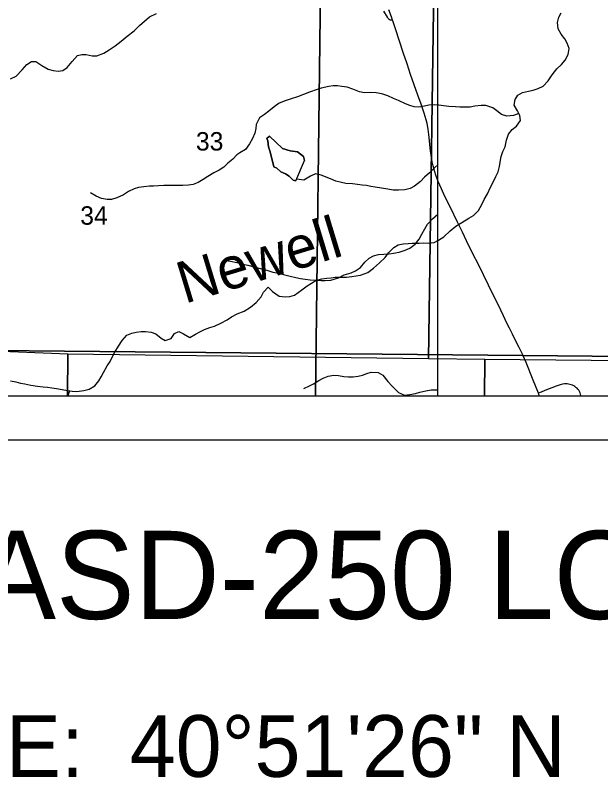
# Model space of a CAD drawing. Extents: x 0 to 34, y 0 to 22.
# Drawn here: x 15.122 to 16.45, y 13.234 to 14.964 of the extents above; entities that cross this region are included whole.
import ezdxf

# ---------------------------------------------------------------- set-up
doc = ezdxf.new("R2010")
doc.units = 0
for name, color, linetype in [('Default', 7, 'Continuous'), ('GM_X_County_Road', 7, 'Continuous'), ('GM_X_Minor_Lake', 7, 'Continuous'), ('GM_X_Minor_River', 7, 'Continuous'), ('GM_X_Minor_River_Text', 7, 'Continuous'), ('GM_X_Rail_Line', 7, 'Continuous'), ('GM_X_Section', 7, 'Continuous'), ('GM_X_Section_Text', 7, 'Continuous'), ('GM_X_State_Route', 7, 'Continuous'), ('GM_X_Township_Road', 7, 'Continuous'), ('GM_X_US_Shield', 7, 'Continuous'), ('SH_Data', 7, 'Continuous'), ('SH_Text', 7, 'Continuous')]:
    doc.layers.add(name, color=color, linetype=linetype)

msp = doc.modelspace()

# ---------------------------------------------------------------- linework, layer by layer
at = {"layer": 'Default'}
for points in [[(14.7899, 14.1), (15.803, 14.1), (15.8146, 15.0251), (14.8027, 15.0271)], [(15.803, 14.1), (16.0808, 14.1), (16.0808, 15.0217), (15.8146, 15.0251)]]:
    msp.add_lwpolyline(points, close=True, dxfattribs=at)
at = {"layer": 'GM_X_County_Road'}
msp.add_lwpolyline([(15.9779, 14.9523), (15.9748, 14.9524), (15.9722, 14.9529), (15.9699, 14.9542), (15.9681, 14.9567), (15.9665, 14.9591), (15.9584, 14.9726)], dxfattribs=at)
at = {"layer": 'GM_X_Minor_Lake'}
for points in [[(15.7784, 14.6341), (15.7757, 14.6433), (15.7621, 14.6536), (15.7458, 14.6559), (15.7283, 14.6613), (15.6985, 14.6896), (15.6924, 14.6843), (15.6946, 14.6786), (15.6968, 14.6649), (15.7002, 14.6535), (15.7085, 14.62), (15.7157, 14.6165), (15.7247, 14.6081), (15.7354, 14.6039), (15.7433, 14.5986), (15.7524, 14.5898), (15.7588, 14.5879)], [(15.7588, 14.5879), (15.7524, 14.5898), (15.7433, 14.5986), (15.7354, 14.6039), (15.7247, 14.6081), (15.7157, 14.6165), (15.7085, 14.62), (15.7002, 14.6535), (15.6968, 14.6649), (15.6946, 14.6786), (15.6924, 14.6843), (15.6985, 14.6896), (15.7283, 14.6613), (15.7458, 14.6559), (15.7621, 14.6536), (15.7757, 14.6433), (15.7784, 14.6341)], [(15.7588, 14.5879), (15.7784, 14.6341)]]:
    msp.add_lwpolyline(points, dxfattribs=at)
at = {"layer": 'GM_X_Minor_River'}
msp.add_line((15.2449, 14.1116), (15.2414, 14.1), dxfattribs=at)
for points in [[(15.1112, 14.8195), (15.1242, 14.8251), (15.1379, 14.8395), (15.1482, 14.852), (15.1588, 14.8588), (15.1687, 14.8587), (15.1823, 14.8496), (15.1963, 14.8411), (15.2081, 14.838), (15.2195, 14.8365), (15.2297, 14.8383), (15.24, 14.8455), (15.2511, 14.8591), (15.2629, 14.872), (15.2732, 14.875), (15.2826, 14.8746), (15.2963, 14.8718), (15.3066, 14.8718), (15.3229, 14.8778), (15.3351, 14.885), (15.3484, 14.8944), (15.3621, 14.905), (15.3758, 14.9163), (15.3914, 14.9284), (15.404, 14.9405), (15.415, 14.9503), (15.4268, 14.9598), (15.4421, 14.9673)], [(15.8737, 14.3692), (15.8855, 14.3707), (15.895, 14.3722), (15.9049, 14.374), (15.922, 14.3797), (15.9346, 14.3895), (15.9486, 14.4016), (15.9612, 14.4141), (15.9688, 14.4243), (15.9807, 14.4368), (15.9906, 14.4428), (16.0023, 14.4447), (16.0133, 14.4457), (16.0228, 14.4465), (16.0384, 14.4468), (16.049, 14.4471), (16.0589, 14.4467), (16.0722, 14.4481), (16.0821, 14.453), (16.0943, 14.461), (16.1084, 14.4742), (16.1217, 14.4848), (16.1354, 14.4931), (16.151, 14.5029), (16.1613, 14.5093), (16.1727, 14.5203), (16.1803, 14.5339), (16.1857, 14.5457), (16.193, 14.5585), (16.2002, 14.5733), (16.2056, 14.5836), (16.2121, 14.5976), (16.2178, 14.6086), (16.2205, 14.6207), (16.2221, 14.6306), (16.2244, 14.6431), (16.2282, 14.6549), (16.2332, 14.6655), (16.2363, 14.6799), (16.2413, 14.6936), (16.2493, 14.7042), (16.2588, 14.7121), (16.2684, 14.725), (16.2669, 14.7364), (16.2612, 14.7467), (16.2541, 14.7596), (16.256, 14.7725), (16.2621, 14.7824), (16.2728, 14.7884), (16.2864, 14.7918), (16.2971, 14.794), (16.3085, 14.7978), (16.3195, 14.803), (16.3313, 14.8151), (16.3401, 14.8288), (16.3508, 14.8424), (16.3611, 14.8519), (16.3695, 14.8621), (16.3767, 14.8746), (16.3783, 14.8879), (16.3738, 14.9), (16.3685, 14.9099), (16.3606, 14.9206), (16.3538, 14.9332), (16.3519, 14.9469), (16.355, 14.9594), (16.3607, 14.9693)], [(16.2643, 14.7411), (16.2525, 14.7365), (16.2369, 14.7346), (16.2251, 14.7385), (16.2149, 14.7469), (16.2051, 14.7534), (16.1895, 14.7592), (16.1789, 14.7592), (16.1648, 14.7574), (16.1538, 14.7555), (16.1428, 14.7552), (16.1306, 14.7549), (16.1208, 14.7557), (16.1056, 14.7569), (16.0935, 14.7581), (16.0832, 14.76), (16.0737, 14.7608), (16.06, 14.7594), (16.0502, 14.7575), (16.0373, 14.7549), (16.027, 14.7557), (16.0171, 14.7588), (16.0073, 14.7626), (15.9917, 14.7699), (15.98, 14.7749), (15.9671, 14.7807), (15.9538, 14.7853), (15.9409, 14.7876), (15.9273, 14.7881), (15.9144, 14.7877), (15.903, 14.7897), (15.8878, 14.7958), (15.8753, 14.8005), (15.8628, 14.8024), (15.8529, 14.8032), (15.843, 14.8033), (15.8332, 14.8022), (15.8161, 14.7981), (15.8066, 14.7951), (15.7898, 14.7891), (15.7762, 14.7842), (15.7625, 14.7789), (15.748, 14.774), (15.7343, 14.7696), (15.7206, 14.7639), (15.7096, 14.756), (15.697, 14.7458), (15.6875, 14.7386), (15.6761, 14.7311), (15.6688, 14.7159), (15.6677, 14.7064), (15.6657, 14.6958), (15.66, 14.6844), (15.6531, 14.6723), (15.644, 14.659), (15.6314, 14.6515), (15.6249, 14.6466), (15.6154, 14.6375), (15.6044, 14.6277), (15.5948, 14.6193), (15.5842, 14.6125), (15.5724, 14.6065), (15.5587, 14.5978), (15.548, 14.5911), (15.5366, 14.5843), (15.5256, 14.5798), (15.5146, 14.5779), (15.5024, 14.5772), (15.4876, 14.5773), (15.4781, 14.5777), (15.4686, 14.5774), (15.4588, 14.5774), (15.447, 14.5767), (15.4356, 14.576), (15.4261, 14.5756), (15.4136, 14.5746), (15.4018, 14.5731), (15.3919, 14.5701), (15.379, 14.5637), (15.3676, 14.5565), (15.352, 14.5494), (15.3402, 14.5456), (15.3303, 14.5457), (15.3178, 14.548), (15.3057, 14.5534), (15.2928, 14.5607)], [(16.0808, 14.6244), (16.0741, 14.6184), (16.0615, 14.6059), (16.0504, 14.5961), (16.0413, 14.5862), (16.0276, 14.5756), (16.0177, 14.5707), (16.0055, 14.5678), (15.9915, 14.5667), (15.9793, 14.5667), (15.9676, 14.5691), (15.9532, 14.571), (15.9384, 14.5734), (15.9289, 14.5753), (15.9186, 14.5773), (15.9091, 14.5784), (15.8981, 14.5796), (15.8868, 14.5808), (15.8723, 14.582), (15.8621, 14.5844), (15.8492, 14.5875), (15.8371, 14.5928), (15.8158, 14.6005), (15.8029, 14.6036), (15.7915, 14.5983), (15.7767, 14.5893), (15.7604, 14.5916)], [(15.5991, 14.4074), (15.6101, 14.4058), (15.6249, 14.4023), (15.6382, 14.3992), (15.6496, 14.3965), (15.6643, 14.3926), (15.6776, 14.3891), (15.6924, 14.3849), (15.7064, 14.381), (15.7197, 14.3783), (15.7303, 14.3752), (15.7455, 14.3714), (15.7584, 14.3686), (15.7687, 14.3667), (15.7797, 14.3648), (15.791, 14.3636), (15.8058, 14.3624), (15.8157, 14.3619), (15.8252, 14.3615), (15.8381, 14.3622), (15.8556, 14.3675), (15.8685, 14.3746), (15.8841, 14.3795), (15.8936, 14.3836), (15.9054, 14.3912), (15.915, 14.4037), (15.9252, 14.4124), (15.9347, 14.4176), (15.9462, 14.4206), (15.9583, 14.4213), (15.9701, 14.4224), (15.9803, 14.4239), (15.9932, 14.4261), (16.0066, 14.4306), (16.0168, 14.4355), (16.0294, 14.4446), (16.0385, 14.4555), (16.0443, 14.4669), (16.0515, 14.4787), (16.0576, 14.4893), (16.0683, 14.5018), (16.0808, 14.5125)], [(15.1109, 14.1341), (15.123, 14.1317), (15.1337, 14.1286), (15.1439, 14.1271), (15.1572, 14.1247), (15.1724, 14.1224), (15.1849, 14.1208), (15.1948, 14.1196), (15.2046, 14.1184), (15.2152, 14.1165), (15.2281, 14.1142), (15.2403, 14.1122), (15.2513, 14.1106), (15.2615, 14.1102), (15.2775, 14.112), (15.2896, 14.1154), (15.3022, 14.1226), (15.3117, 14.1339), (15.3167, 14.1434), (15.3221, 14.1529), (15.3301, 14.168), (15.337, 14.1783), (15.3423, 14.1893), (15.3477, 14.1991), (15.3564, 14.2131), (15.3648, 14.226), (15.3751, 14.2377), (15.3862, 14.2423), (15.396, 14.2449), (15.4074, 14.246), (15.4173, 14.2463), (15.4302, 14.2447), (15.4408, 14.2405), (15.4526, 14.2313), (15.462, 14.226), (15.4753, 14.2305), (15.4834, 14.2418), (15.4929, 14.2463), (15.5039, 14.241), (15.5179, 14.2325), (15.5308, 14.2401), (15.5418, 14.2461), (15.5513, 14.2503), (15.5635, 14.2551), (15.5738, 14.2581), (15.5882, 14.2649), (15.6023, 14.2728), (15.6126, 14.2792), (15.6255, 14.2864), (15.6415, 14.292), (15.6559, 14.3011), (15.6685, 14.312), (15.6796, 14.3245), (15.6849, 14.3355), (15.6956, 14.3465), (15.7054, 14.3366), (15.721, 14.3266), (15.7339, 14.3247), (15.7449, 14.3254), (15.7551, 14.3287), (15.7723, 14.3404), (15.7841, 14.3495), (15.794, 14.3555), (15.8042, 14.3616), (15.8171, 14.3653), (15.8285, 14.3668), (15.8384, 14.3679), (15.8479, 14.3694), (15.8612, 14.3697), (15.8737, 14.3692)], [(15.7765, 14.1167), (15.7894, 14.1227), (15.7989, 14.1272), (15.8107, 14.1352), (15.8202, 14.14), (15.832, 14.1449), (15.8445, 14.1468), (15.8552, 14.146), (15.8673, 14.144), (15.8776, 14.1432), (15.8882, 14.1435), (15.8996, 14.145), (15.9098, 14.1472), (15.9197, 14.151), (15.9292, 14.1536), (15.9455, 14.1528), (15.9562, 14.1467), (15.9671, 14.1329), (15.9769, 14.1219), (15.9917, 14.1074), (16.0053, 14.1016), (16.0171, 14.1031), (16.0297, 14.1057), (16.0399, 14.1083), (16.0536, 14.1113), (16.0657, 14.1135), (16.0779, 14.1138), (16.0808, 14.1135)]]:
    msp.add_lwpolyline(points, dxfattribs=at)
at = {"layer": 'GM_X_Rail_Line'}
msp.add_lwpolyline([(13.2404, 20.2494), (13.2404, 14.2201), (13.6735, 14.2183), (14.0803, 14.2108), (14.0815, 14.2107), (14.0897, 14.2103), (14.1083, 14.2096), (14.1487, 14.209), (14.1729, 14.2085), (14.1862, 14.2082), (14.913, 14.2046), (16.2742, 14.1914), (17.6045, 14.1785), (18.188, 14.1728), (18.7997, 14.167), (19.082, 14.1642), (19.0858, 15.176)], dxfattribs=at)
msp.add_lwpolyline([(13.2404, 14.2201), (13.2404, 14.1), (19.0825, 14.1), (19.082, 14.1642), (18.7997, 14.167), (18.188, 14.1728), (17.6045, 14.1785), (16.2742, 14.1914), (14.913, 14.2046), (14.1862, 14.2082), (14.1729, 14.2085), (14.1487, 14.209), (14.1083, 14.2096), (14.0897, 14.2103), (14.0815, 14.2107), (14.0803, 14.2108), (13.6735, 14.2183)], close=True, dxfattribs=at)
at = {"layer": 'GM_X_Section'}
for points in [[(16.0735, 15.1863), (16.0597, 14.1843), (15.2415, 14.1943), (15.0535, 14.2019), (15.0711, 15.2009)], [(16.0735, 15.1863), (17.0854, 15.1843), (17.0728, 14.1742), (16.1871, 14.1826), (16.0597, 14.1843)]]:
    msp.add_lwpolyline(points, close=True, dxfattribs=at)
at = {"layer": 'GM_X_State_Route'}
for points in [[(16.2744, 14.1909), (16.2736, 14.1928), (16.2655, 14.2096), (16.2542, 14.2318), (16.25, 14.2401), (16.2432, 14.254), (16.2376, 14.2651), (16.2293, 14.2819), (16.2175, 14.3072), (16.2064, 14.3295), (16.1734, 14.3964), (16.1596, 14.4242), (16.1458, 14.452), (16.1363, 14.4716), (16.1253, 14.4939), (16.1091, 14.5276), (16.0969, 14.5528), (16.0891, 14.5697), (16.0815, 14.5868), (16.077, 14.5984), (16.0733, 14.6103), (16.0699, 14.6223), (16.0678, 14.6314), (16.0662, 14.6407), (16.0642, 14.6561), (16.0602, 14.6933), (16.0586, 14.7055), (16.0564, 14.7177), (16.0542, 14.7267), (16.0499, 14.7416), (16.043, 14.7622), (16.0356, 14.7827), (16.027, 14.8061), (16.0188, 14.8296), (16.0108, 14.8531), (16.0028, 14.8767), (15.9843, 14.9329), (15.9791, 14.9484), (15.9779, 14.9523), (15.9752, 14.9602), (15.9695, 14.9761)], [(16.3111, 14.1), (16.3097, 14.1035), (16.3088, 14.106), (16.2973, 14.1354), (16.2809, 14.1757), (16.2744, 14.1909)]]:
    msp.add_lwpolyline(points, dxfattribs=at)
at = {"layer": 'GM_X_Township_Road'}
msp.add_lwpolyline([(16.4057, 14.1), (16.4054, 14.1012), (16.4046, 14.1042), (16.4035, 14.1071), (16.4021, 14.1099), (16.4005, 14.1126), (16.3987, 14.1152), (16.3967, 14.1173), (16.3941, 14.1194), (16.3915, 14.1213), (16.389, 14.1228), (16.3863, 14.1241), (16.3834, 14.1252), (16.3805, 14.1261), (16.3773, 14.1267), (16.3744, 14.1271), (16.371, 14.1274), (16.3679, 14.1272), (16.3634, 14.1266), (16.3586, 14.1253), (16.3489, 14.1217), (16.3237, 14.1119), (16.3149, 14.1085), (16.3088, 14.106)], dxfattribs=at)
at = {"layer": 'GM_X_US_Shield'}
for points in [[(14.2126, 14.1), (15.2406, 14.1), (15.2415, 14.1943), (15.0535, 14.2019), (14.2133, 14.2058)], [(15.2406, 14.1), (16.1863, 14.1), (16.1871, 14.1826), (16.0597, 14.1843), (15.2415, 14.1943)], [(16.1863, 14.1), (17.1574, 14.1), (17.1558, 14.1702), (17.0728, 14.1742), (16.1871, 14.1826)]]:
    msp.add_lwpolyline(points, close=True, dxfattribs=at)
at = {"layer": 'SH_Data'}
for p, q in [((13.2404, 14.1), (20.0404, 14.1)), ((13.1404, 14), (20.1404, 14))]:
    msp.add_line(p, q, dxfattribs=at)

# ---------------------------------------------------------------- texts
at = {"layer": 'GM_X_Minor_River_Text'}
msp.add_text('Newell', height=0.09472, rotation=16.9079, dxfattribs=at).set_placement((15.5063, 14.3086))
at = {"layer": 'GM_X_Section_Text'}
for s, p in [('33', (15.5318, 14.6567)), ('34', (15.2693, 14.4884))]:
    msp.add_text(s, height=0.04186, rotation=0, dxfattribs=at).set_placement(p)
at = {"layer": 'SH_Text'}
for s, height, p in [('ASD-250 LOCATION MAP', 0.2, (15.0359, 13.5938)), ('LATITUDE:  40°51\'26" N    LONGITUDE:  82°14\'00" W', 0.14, (14.3207, 13.2355))]:
    msp.add_text(s, height=height, dxfattribs=at).set_placement(p)

doc.saveas('drawing.dxf')
